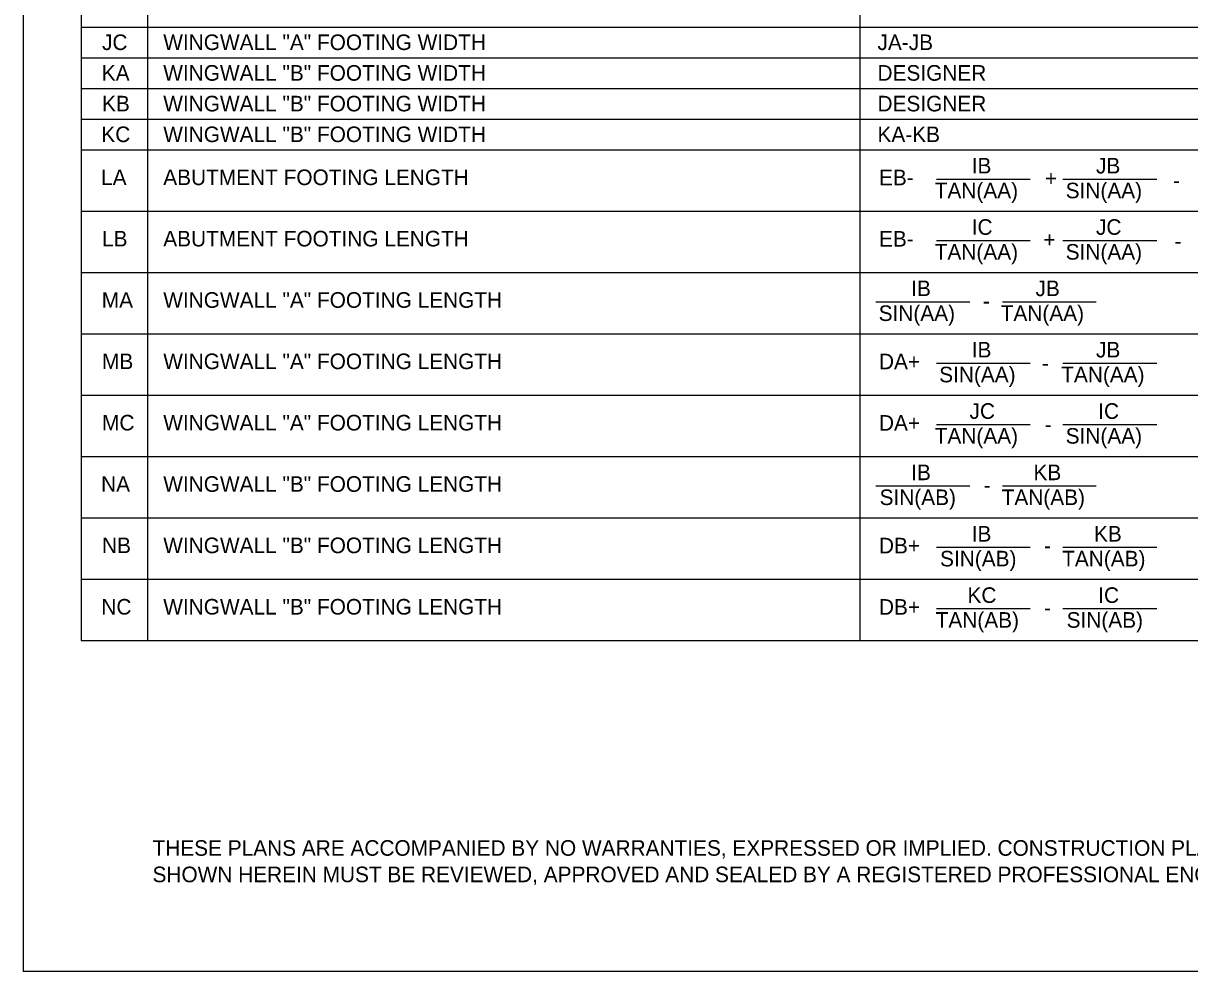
# Model space of a CAD drawing. Extents: x -5022 to -159, y 1126 to 7226.
# Drawn here: x -1277.1 to -1052.5, y 4111.1 to 4293.7 of the extents above; entities that cross this region are included whole.
import ezdxf

# ---------------------------------------------------------------- set-up
doc = ezdxf.new("R2010")
doc.units = 0
doc.layers.add('2', color=7, linetype='Continuous')
doc.layers.add('5', color=7, linetype='Continuous')

msp = doc.modelspace()

# ---------------------------------------------------------------- linework, layer by layer
at = {"layer": '2'}
for p, q in [((-1277.13, 4675.14), (-1277.13, 4111.14)), ((-1101.28, 4263.74), (-1083.22, 4263.74)), ((-1076.91, 4263.74), (-1058.86, 4263.74)), ((-1101.28, 4251.92), (-1083.22, 4251.92)), ((-1076.91, 4251.92), (-1058.86, 4251.92)), ((-1112.93, 4240.11), (-1094.87, 4240.11)), ((-1088.56, 4240.11), (-1070.51, 4240.11)), ((-1101.28, 4228.3), (-1083.22, 4228.3)), ((-1076.91, 4228.3), (-1058.86, 4228.3)), ((-1101.28, 4216.49), (-1083.22, 4216.49)), ((-1076.91, 4216.49), (-1058.86, 4216.49)), ((-1112.93, 4204.68), (-1094.87, 4204.68)), ((-1088.56, 4204.68), (-1070.51, 4204.68)), ((-1101.28, 4192.87), (-1083.22, 4192.87)), ((-1076.91, 4192.87), (-1058.86, 4192.87)), ((-1101.28, 4181.06), (-1083.22, 4181.06)), ((-1076.91, 4181.06), (-1058.86, 4181.06)), ((-491.13, 4111.14), (-1277.13, 4111.14))]:
    msp.add_line(p, q, dxfattribs=at)
at = {"layer": '5'}
for p, q in [((-1266.01, 4656.16), (-1266.01, 4174.88)), ((-1253.22, 4476.07), (-1253.22, 4174.88)), ((-1116.06, 4476.07), (-1116.06, 4174.88)), ((-1266.01, 4293), (-881.51, 4293)), ((-1266.01, 4287.09), (-881.51, 4287.09)), ((-1266.01, 4281.19), (-881.51, 4281.19)), ((-1266.01, 4275.28), (-881.51, 4275.28)), ((-1266.01, 4269.37), (-881.51, 4269.37)), ((-1266.01, 4257.56), (-881.51, 4257.56)), ((-1266.01, 4245.75), (-881.51, 4245.75)), ((-1266.01, 4233.94), (-881.51, 4233.94)), ((-1266.01, 4222.13), (-881.51, 4222.13)), ((-1266.01, 4210.32), (-881.51, 4210.32)), ((-1266.01, 4198.51), (-881.51, 4198.51)), ((-1266.01, 4186.69), (-881.51, 4186.69)), ((-1266.01, 4174.88), (-881.51, 4174.88))]:
    msp.add_line(p, q, dxfattribs=at)

# ---------------------------------------------------------------- texts
at = {"layer": '2'}
for s, height, p in [('JC', 3, (-1261.97, 4288.57)), ('WINGWALL "A" FOOTING WIDTH', 3.0001, (-1250.18, 4288.57)), ('JA-JB', 3, (-1112.63, 4288.57)), ('KA', 3, (-1262.02, 4282.67)), ('WINGWALL "B" FOOTING WIDTH', 3.0001, (-1250.18, 4282.67)), ('DESIGNER', 3, (-1112.63, 4282.67)), ('KB', 3, (-1261.97, 4276.76)), ('WINGWALL "B" FOOTING WIDTH', 3.0001, (-1250.18, 4276.76)), ('DESIGNER', 3, (-1112.63, 4276.76)), ('KC', 3, (-1262.1, 4270.85)), ('WINGWALL "B" FOOTING WIDTH', 3.0001, (-1250.18, 4270.85)), ('KA-KB', 3, (-1112.63, 4270.85)), ('IB', 3, (-1094.49, 4264.81)), ('JB', 3, (-1070.55, 4264.81)), ('LA', 3, (-1262.15, 4262.57)), ('ABUTMENT FOOTING LENGTH', 3.0001, (-1250.18, 4262.57)), ('EB-', 3, (-1112.35, 4262.54)), ('+', 3, (-1080.4, 4262.4)), ('-', 3, (-1055.71, 4261.97)), ('TAN(AA)', 3, (-1101.61, 4260.03)), ('SIN(AA)', 3, (-1076.39, 4260.03)), ('IC', 3, (-1094.49, 4253)), ('JC', 3, (-1070.55, 4253)), ('LB', 3, (-1261.97, 4250.76)), ('ABUTMENT FOOTING LENGTH', 3.0001, (-1250.18, 4250.76)), ('EB-', 3, (-1112.35, 4250.73)), ('+', 3, (-1080.69, 4250.58)), ('TAN(AA)', 3, (-1101.61, 4248.22)), ('SIN(AA)', 3, (-1076.39, 4248.22)), ('-', 3, (-1055.42, 4250.3)), ('IB', 3, (-1106.14, 4241.19)), ('JB', 3, (-1082.2, 4241.19)), ('MA', 3, (-1262.02, 4238.95)), ('WINGWALL "A" FOOTING LENGTH', 3.0001, (-1250.18, 4238.95)), ('SIN(AA)', 3, (-1112.41, 4236.41)), ('-', 3, (-1092.34, 4238.77)), ('TAN(AA)', 3, (-1088.9, 4236.41)), ('IB', 3, (-1094.49, 4229.38)), ('JB', 3, (-1070.55, 4229.38)), ('MB', 3, (-1261.97, 4227.14)), ('WINGWALL "A" FOOTING LENGTH', 3.0001, (-1250.18, 4227.14)), ('DA+', 3, (-1112.35, 4227.11)), ('SIN(AA)', 3, (-1100.75, 4224.6)), ('-', 3, (-1080.98, 4226.82)), ('TAN(AA)', 3, (-1077.25, 4224.6)), ('JC', 3, (-1094.91, 4217.57)), ('IC', 3, (-1070.12, 4217.57)), ('MC', 3, (-1261.97, 4215.33)), ('WINGWALL "A" FOOTING LENGTH', 3.0001, (-1250.18, 4215.33)), ('DA+', 3, (-1112.35, 4215.29)), ('-', 3, (-1080.41, 4215.01)), ('TAN(AA)', 3, (-1101.61, 4212.79)), ('SIN(AA)', 3, (-1076.39, 4212.79)), ('IB', 3, (-1106.14, 4205.76)), ('KB', 3, (-1082.59, 4205.76)), ('NA', 3, (-1262.15, 4203.52)), ('WINGWALL "B" FOOTING LENGTH', 3.0001, (-1250.18, 4203.52)), ('SIN(AB)', 3, (-1112.23, 4200.97)), ('-', 3, (-1092.2, 4203.34)), ('TAN(AB)', 3, (-1088.72, 4200.97)), ('IB', 3, (-1094.49, 4193.94)), ('KB', 3, (-1070.94, 4193.94)), ('NB', 3, (-1261.97, 4191.71)), ('WINGWALL "B" FOOTING LENGTH', 3.0001, (-1250.18, 4191.71)), ('DB+', 3, (-1112.35, 4191.67)), ('SIN(AB)', 3, (-1100.58, 4189.16)), ('-', 3, (-1080.55, 4191.67)), ('TAN(AB)', 3, (-1077.07, 4189.16)), ('KC', 3, (-1095.3, 4182.13)), ('IC', 3, (-1070.12, 4182.13)), ('NC', 3, (-1262.1, 4179.89)), ('WINGWALL "B" FOOTING LENGTH', 3.0001, (-1250.18, 4179.89)), ('DB+', 3, (-1112.35, 4179.86)), ('TAN(AB)', 3, (-1101.43, 4177.35)), ('-', 3, (-1080.55, 4179.72)), ('SIN(AB)', 3, (-1076.21, 4177.35)), ('THESE PLANS ARE ACCOMPANIED BY NO WARRANTIES, EXPRESSED OR IMPLIED. CONSTRUCTION PLANS PREPARED FROM DESIGN AND DETAIL INFORMATION', 3.00008, (-1252.25, 4133.45)), ('SHOWN HEREIN MUST BE REVIEWED, APPROVED AND SEALED BY A REGISTERED PROFESSIONAL ENGINEER FOR EACH SPECIFIC PROJECT.', 3.00008, (-1252.25, 4128.36))]:
    msp.add_text(s, height=height, dxfattribs=at).set_placement(p)

doc.saveas('drawing.dxf')
